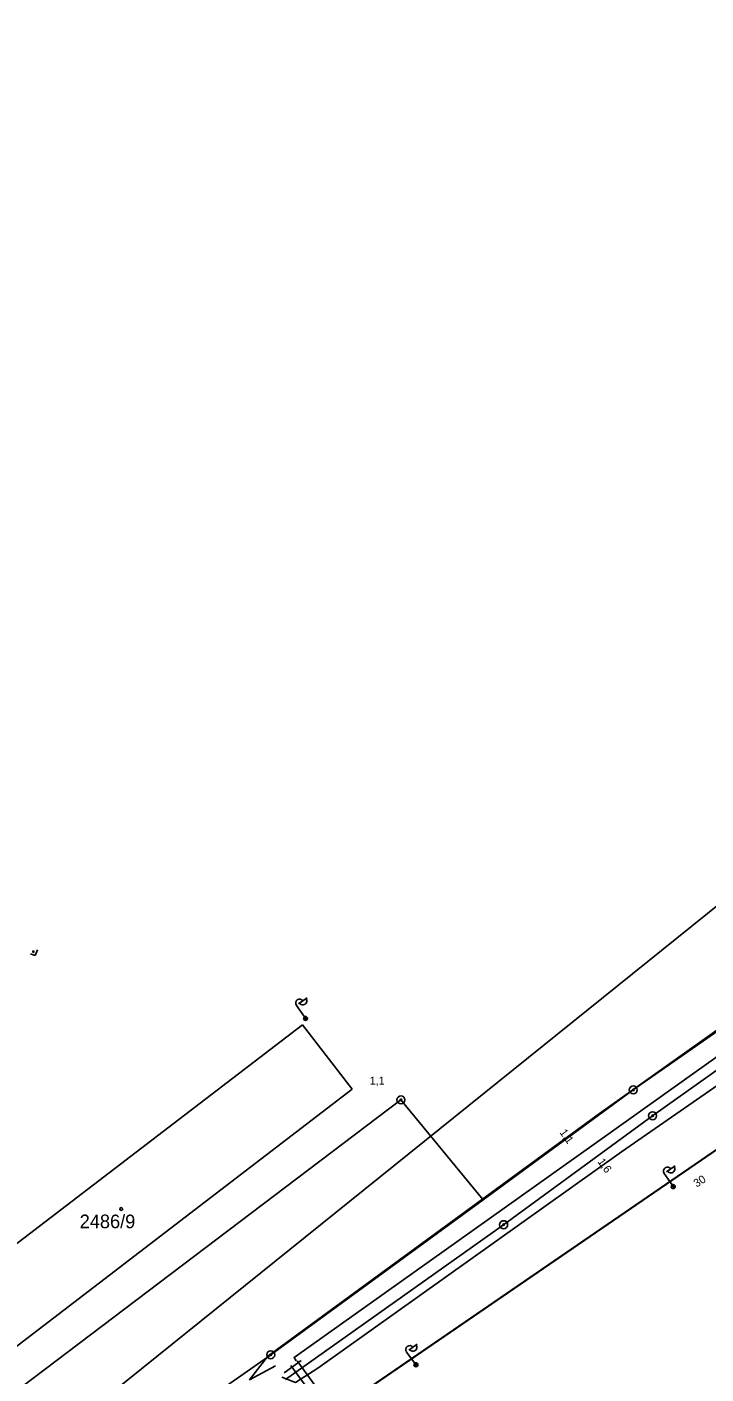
# Model space of a CAD drawing. Extents: x -469926 to -462499, y -1098642 to -1092733.
# Drawn here: x -463772.3 to -463687.4, y -1094184.3 to -1094015.9 of the extents above; entities that cross this region are included whole.
import ezdxf

# ---------------------------------------------------------------- set-up
doc = ezdxf.new("R2010")
doc.units = 0
for name, color, linetype in [('Vrstva 1', 7, 'Continuous'), ('Vrstva 11', 7, 'Continuous'), ('Vrstva 24', 7, 'Continuous'), ('Vrstva 25', 7, 'Continuous'), ('Vrstva 29', 7, 'Continuous'), ('Vrstva 4', 7, 'Continuous'), ('Vrstva 50', 7, 'Continuous'), ('Vrstva 52', 7, 'Continuous'), ('Vrstva 55', 7, 'Continuous')]:
    doc.layers.add(name, color=color, linetype=linetype)

msp = doc.modelspace()

# ---------------------------------------------------------------- linework, layer by layer
at = {"layer": 'Vrstva 1'}
for p, q in [((-463593.64, -1094092.87), (-463750, -1094200)), ((-463626.01, -1094099.43), (-463696.53, -1094148.77)), ((-463694.12, -1094152), (-463670.98, -1094135.5)), ((-463780.9, -1094173.51), (-463737.89, -1094140.64)), ((-463737.89, -1094140.64), (-463731.67, -1094148.69)), ((-463725.58, -1094150.01), (-463826.38, -1094226.15)), ((-463731.67, -1094148.69), (-463774.69, -1094181.62)), ((-463731.67, -1094148.69), (-463774.69, -1094181.62)), ((-463725.58, -1094150.01), (-463715.32, -1094162.49)), ((-463725.58, -1094150.01), (-463715.32, -1094162.49)), ((-463696.53, -1094148.77), (-463715.32, -1094162.49)), ((-463712.74, -1094165.61), (-463694.12, -1094152)), ((-463715.32, -1094162.49), (-463741.86, -1094181.87)), ((-463715.32, -1094162.49), (-463741.86, -1094181.87)), ((-463740.01, -1094184.94), (-463712.74, -1094165.61)), ((-463740.01, -1094184.94), (-463712.74, -1094165.61)), ((-463741.86, -1094181.87), (-463799.85, -1094222.29))]:
    msp.add_line(p, q, dxfattribs=at)
at = {"layer": 'Vrstva 11'}
msp.add_lwpolyline([(-463849.53, -1094268.63), (-463849.53, -1094268.63), (-463798.15, -1094233.55), (-463760.47, -1094207.56), (-463755.23, -1094204.09), (-463750, -1094200), (-463750, -1094200), (-463750, -1094200), (-463750, -1094200), (-463750, -1094200), (-463750, -1094200), (-463593.64, -1094092.87), (-463572.37, -1094078.4), (-463481.86, -1094015.94)], dxfattribs=at)
at = {"layer": 'Vrstva 24'}
for centre, radius in [((-463696.53, -1094148.77), 0.5), ((-463725.58, -1094150.01), 0.5), ((-463725.58, -1094150.01), 0.5), ((-463725.58, -1094150.01), 0.1), ((-463725.58, -1094150.01), 0.1), ((-463696.53, -1094148.77), 0.1), ((-463694.12, -1094152), 0.5), ((-463694.12, -1094152), 0.1), ((-463712.74, -1094165.61), 0.5), ((-463712.74, -1094165.61), 0.5), ((-463712.74, -1094165.61), 0.1), ((-463712.74, -1094165.61), 0.1), ((-463741.86, -1094181.87), 0.5), ((-463741.86, -1094181.87), 0.5), ((-463741.86, -1094181.87), 0.1), ((-463741.86, -1094181.87), 0.1)]:
    msp.add_circle(centre, radius, dxfattribs=at)
at = {"layer": 'Vrstva 25'}
msp.add_circle((-463760.55, -1094163.65), 0.175, dxfattribs=at)
msp.add_circle((-463760.55, -1094163.65), 0.175, dxfattribs=at)
at = {"layer": 'Vrstva 29'}
msp.add_circle((-463771.54, -1094131.49), 0.0875, dxfattribs=at)
msp.add_circle((-463771.54, -1094131.49), 0.0875, dxfattribs=at)
at = {"layer": 'Vrstva 4'}
for p, q in [((-463771.44, -1094131.94), (-463771.88, -1094131.77)), ((-463771.44, -1094131.94), (-463771.88, -1094131.77)), ((-463771.02, -1094131.25), (-463771.3, -1094131.99)), ((-463771.02, -1094131.25), (-463771.3, -1094131.99)), ((-463771.3, -1094131.99), (-463771.44, -1094131.94)), ((-463771.3, -1094131.99), (-463771.44, -1094131.94))]:
    msp.add_line(p, q, dxfattribs=at)
at = {"layer": 'Vrstva 52'}
msp.add_line((-463795.87, -1094214.05), (-463641.91, -1094090.23), dxfattribs=at)
at = {"layer": 'Vrstva 55'}
for p, q in [((-463737.65, -1094139.64), (-463738.66, -1094138.21)), ((-463738.38, -1094138.01), (-463737.32, -1094137.26)), ((-463737.66, -1094140.04), (-463737.58, -1094139.61)), ((-463737.48, -1094140.09), (-463737.4, -1094139.62)), ((-463692.37, -1094159), (-463691.29, -1094158.27)), ((-463691.68, -1094160.65), (-463692.66, -1094159.2)), ((-463691.7, -1094161.05), (-463691.61, -1094160.62)), ((-463691.52, -1094161.1), (-463691.42, -1094160.63)), ((-463724.61, -1094181.31), (-463723.57, -1094180.53)), ((-463724.61, -1094181.31), (-463723.57, -1094180.53)), ((-463723.85, -1094182.92), (-463724.89, -1094181.52)), ((-463723.85, -1094182.92), (-463724.89, -1094181.52)), ((-463739.34, -1094183.19), (-463672.14, -1094276.14)), ((-463739.34, -1094183.19), (-463672.14, -1094276.14)), ((-463738.54, -1094182.62), (-463671.36, -1094275.56)), ((-463738.54, -1094182.62), (-463671.36, -1094275.56)), ((-463723.85, -1094183.32), (-463723.78, -1094182.89)), ((-463723.85, -1094183.32), (-463723.78, -1094182.89)), ((-463723.66, -1094183.37), (-463723.59, -1094182.89)), ((-463723.66, -1094183.37), (-463723.59, -1094182.89))]:
    msp.add_line(p, q, dxfattribs=at)
for points in [[(-463741.25, -1094183.25), (-463744.5, -1094184.98), (-463742.21, -1094182.05), (-463700.75, -1094151.73), (-463656.5, -1094120.29), (-463614.36, -1094090.43), (-463574.63, -1094063.3)], [(-463738.67, -1094182.61), (-463738.94, -1094182.2), (-463699.26, -1094154.02), (-463654.92, -1094122.44), (-463611.95, -1094093.05), (-463572.44, -1094065.95)], [(-463570.93, -1094069.08), (-463610.36, -1094095.98), (-463653.46, -1094125.64), (-463697.99, -1094156.49), (-463735.98, -1094183.56), (-463738.77, -1094185.33), (-463740.46, -1094184.67)], [(-463740.19, -1094184.11), (-463738.07, -1094182.6)], [(-463740.19, -1094184.11), (-463738.07, -1094182.6)]]:
    msp.add_lwpolyline(points, dxfattribs=at)
for centre in [(-463737.51, -1094139.84), (-463737.51, -1094139.84), (-463691.54, -1094160.85), (-463691.54, -1094160.85), (-463723.7, -1094183.12), (-463723.7, -1094183.12), (-463723.7, -1094183.12), (-463723.7, -1094183.12)]:
    msp.add_circle(centre, 0.25, dxfattribs=at)
for centre, start, end in [((-463738.25, -1094137.92), 35.3626, 215.3626), ((-463737.84, -1094137.64), 214.66, 36.0652), ((-463692.25, -1094158.92), 34.0769, 214.0769), ((-463691.83, -1094158.64), 213.3744, 34.7795), ((-463724.09, -1094180.92), 216.006, 37.4111), ((-463724.09, -1094180.92), 216.006, 37.4111), ((-463724.49, -1094181.22), 36.7085, 216.7085), ((-463724.49, -1094181.22), 36.7085, 216.7085)]:
    msp.add_arc(centre, 0.5, start, end, dxfattribs=at)

# ---------------------------------------------------------------- texts
at = {"layer": 'Vrstva 50'}
msp.add_text('2486/9', height=1.7, dxfattribs=at).set_placement((-463765.75, -1094166.05))
msp.add_text('2486/9', height=1.7, dxfattribs=at).set_placement((-463765.75, -1094166.05))
at = {"layer": 'Vrstva 55'}
msp.add_text('1,1', height=1, dxfattribs=at).set_placement((-463729.48, -1094148.11))
msp.add_text('1,1', height=1, dxfattribs=at).set_placement((-463729.48, -1094148.11))
for s, rotation, p in [('1,1', 305.5966, (-463705.8, -1094154.09)), ('1,1', 305.5966, (-463705.8, -1094154.09)), ('1,6', 305.8501, (-463701.05, -1094157.75)), ('1,6', 305.8501, (-463701.05, -1094157.75)), ('30', 32.417, (-463688.61, -1094160.98))]:
    msp.add_text(s, height=1, rotation=rotation, dxfattribs=at).set_placement(p)

doc.saveas('drawing.dxf')
